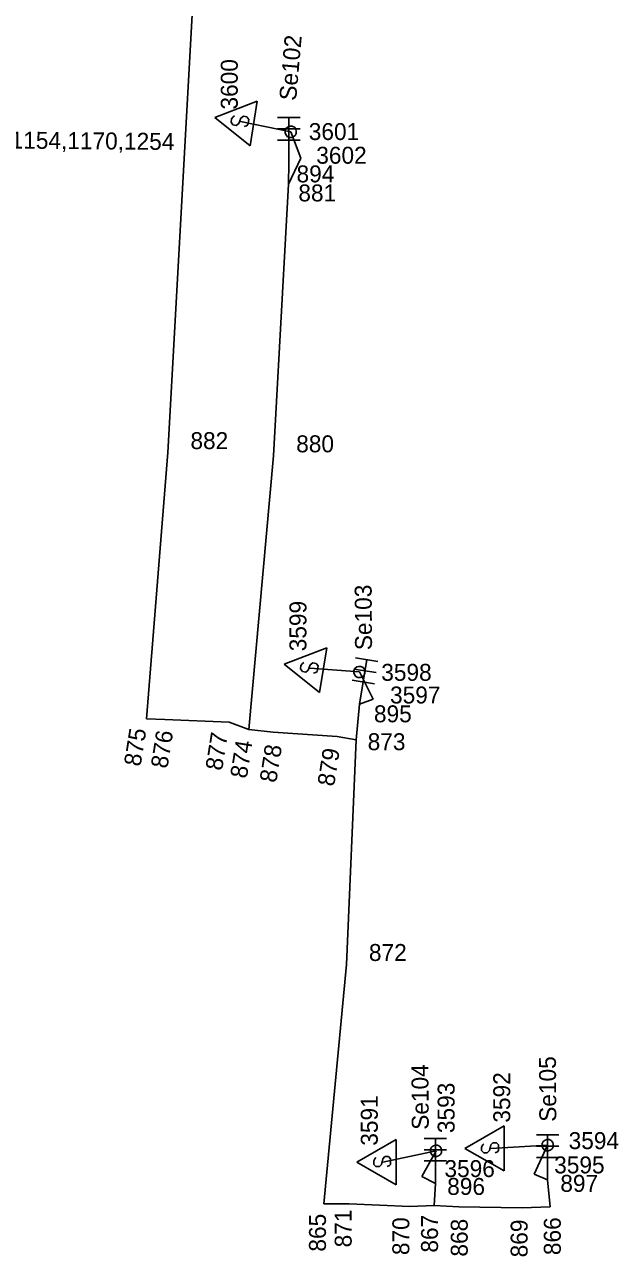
# Model space of a CAD drawing. Extents: x -535557 to -534097, y -1142175 to -1136716.
# Drawn here: x -534388.9 to -534362.6, y -1140251.1 to -1140196.6 of the extents above; entities that cross this region are included whole.
import ezdxf

# ---------------------------------------------------------------- set-up
doc = ezdxf.new("R2010")
doc.units = 0
doc.layers.add('Default', color=7, linetype='Continuous')
doc.layers.add('SS_SZDC', color=7, linetype='Continuous')

# ---------------------------------------------------------------- blocks, each defined once
blk = doc.blocks.new('POINT_DISPLAY')
at = {"layer": 'Default'}
blk.add_line((0, 0), (0, 0), dxfattribs=at)

msp = doc.modelspace()

# ---------------------------------------------------------------- linework, layer by layer
at = {"layer": 'SS_SZDC'}
for p, q in [((-534381.079, -1140188.219), (-534382.59, -1140215.559)), ((-534378.63, -1140200.016), (-534380.515, -1140200.73)), ((-534378.943, -1140201.991), (-534378.63, -1140200.016)), ((-534380.515, -1140200.73), (-534378.943, -1140201.991)), ((-534379.702, -1140200.707), (-534379.767, -1140200.798)), ((-534379.645, -1140200.665), (-534379.702, -1140200.707)), ((-534379.356, -1140200.761), (-534379.242, -1140200.678)), ((-534379.242, -1140200.678), (-534379.093, -1140200.702)), ((-534379.093, -1140200.702), (-534379.01, -1140200.816)), ((-534379.767, -1140200.798), (-534379.79, -1140200.946)), ((-534379.79, -1140200.946), (-534379.707, -1140201.06)), ((-534379.707, -1140201.06), (-534379.559, -1140201.084)), ((-534379.559, -1140201.084), (-534379.445, -1140201)), ((-534379.445, -1140201), (-534379.356, -1140200.761)), ((-534377.149, -1140201.37), (-534379.38, -1140200.909)), ((-534379.107, -1140201.105), (-534379.213, -1140201.138)), ((-534379.049, -1140201.063), (-534379.107, -1140201.105)), ((-534379.01, -1140200.816), (-534379.049, -1140201.063)), ((-534377.739, -1140200.739), (-534376.739, -1140200.739)), ((-534377.739, -1140201.239), (-534376.739, -1140201.239)), ((-534377.395, -1140201.301), (-534377.35, -1140201.211)), ((-534377.35, -1140201.211), (-534377.26, -1140201.145)), ((-534377.26, -1140201.145), (-534377.192, -1140201.123)), ((-534377.239, -1140202.739), (-534377.239, -1140200.739)), ((-534377.192, -1140201.123), (-534377.081, -1140201.124)), ((-534377.081, -1140201.124), (-534376.991, -1140201.169)), ((-534376.991, -1140201.169), (-534376.925, -1140201.259)), ((-534376.925, -1140201.259), (-534376.903, -1140201.327)), ((-534377.739, -1140201.739), (-534376.739, -1140201.739)), ((-534377.396, -1140201.412), (-534377.395, -1140201.301)), ((-534377.374, -1140201.48), (-534377.396, -1140201.412)), ((-534377.308, -1140201.57), (-534377.374, -1140201.48)), ((-534377.218, -1140201.615), (-534377.308, -1140201.57)), ((-534377.107, -1140201.616), (-534377.218, -1140201.615)), ((-534376.71, -1140202.53), (-534377.149, -1140201.37)), ((-534377.039, -1140201.594), (-534377.107, -1140201.616)), ((-534376.949, -1140201.528), (-534377.039, -1140201.594)), ((-534376.904, -1140201.438), (-534376.949, -1140201.528)), ((-534376.903, -1140201.327), (-534376.904, -1140201.438)), ((-534377.25, -1140203.69), (-534376.71, -1140202.53)), ((-534377.239, -1140202.739), (-534377.25, -1140203.69)), ((-534377.25, -1140203.69), (-534377.909, -1140215.7)), ((-534382.59, -1140215.559), (-534383.529, -1140227.35)), ((-534377.909, -1140215.7), (-534379, -1140227.809)), ((-534375.56, -1140224.206), (-534377.445, -1140224.92)), ((-534375.873, -1140226.181), (-534375.56, -1140224.206)), ((-534374.28, -1140224.646), (-534373.293, -1140224.802)), ((-534377.445, -1140224.92), (-534375.873, -1140226.181)), ((-534376.697, -1140224.988), (-534376.72, -1140225.136)), ((-534376.72, -1140225.136), (-534376.637, -1140225.25)), ((-534376.632, -1140224.897), (-534376.697, -1140224.988)), ((-534376.637, -1140225.25), (-534376.489, -1140225.274)), ((-534376.575, -1140224.855), (-534376.632, -1140224.897)), ((-534376.489, -1140225.274), (-534376.375, -1140225.19)), ((-534376.375, -1140225.19), (-534376.286, -1140224.951)), ((-534374.109, -1140225.27), (-534376.31, -1140225.1)), ((-534376.286, -1140224.951), (-534376.172, -1140224.868)), ((-534376.172, -1140224.868), (-534376.023, -1140224.892)), ((-534375.979, -1140225.253), (-534376.037, -1140225.295)), ((-534376.023, -1140224.892), (-534375.94, -1140225.006)), ((-534375.94, -1140225.006), (-534375.979, -1140225.253)), ((-534374.359, -1140225.14), (-534373.371, -1140225.296)), ((-534374.356, -1140225.312), (-534374.355, -1140225.201)), ((-534374.355, -1140225.201), (-534374.31, -1140225.111)), ((-534374.31, -1140225.111), (-534374.22, -1140225.045)), ((-534374.22, -1140225.045), (-534374.152, -1140225.023)), ((-534374.152, -1140225.023), (-534374.041, -1140225.024)), ((-534374.1, -1140226.7), (-534373.787, -1140224.724)), ((-534374.041, -1140225.024), (-534373.951, -1140225.069)), ((-534373.951, -1140225.069), (-534373.885, -1140225.159)), ((-534373.885, -1140225.159), (-534373.863, -1140225.227)), ((-534373.863, -1140225.227), (-534373.864, -1140225.338)), ((-534376.037, -1140225.295), (-534376.143, -1140225.328)), ((-534374.437, -1140225.634), (-534373.449, -1140225.79)), ((-534374.334, -1140225.38), (-534374.356, -1140225.312)), ((-534374.268, -1140225.47), (-534374.334, -1140225.38)), ((-534374.178, -1140225.515), (-534374.268, -1140225.47)), ((-534374.067, -1140225.516), (-534374.178, -1140225.515)), ((-534373.5, -1140226.469), (-534374.109, -1140225.27)), ((-534373.999, -1140225.494), (-534374.067, -1140225.516)), ((-534373.909, -1140225.428), (-534373.999, -1140225.494)), ((-534373.864, -1140225.338), (-534373.909, -1140225.428)), ((-534374.25, -1140228.28), (-534374.1, -1140226.7)), ((-534374.1, -1140226.7), (-534373.5, -1140226.469)), ((-534383.529, -1140227.35), (-534382.729, -1140227.379)), ((-534382.729, -1140227.379), (-534379.869, -1140227.489)), ((-534379.869, -1140227.489), (-534379, -1140227.809)), ((-534379, -1140227.809), (-534377.93, -1140227.93)), ((-534377.93, -1140227.93), (-534375.09, -1140228.12)), ((-534375.09, -1140228.12), (-534374.25, -1140228.28)), ((-534374.25, -1140228.28), (-534374.689, -1140238.209)), ((-534374.689, -1140238.209), (-534375.689, -1140248.799)), ((-534367.7, -1140245.35), (-534369.45, -1140246.35)), ((-534367.7, -1140247.35), (-534367.7, -1140245.35)), ((-534372.479, -1140245.959), (-534374.229, -1140246.959)), ((-534372.479, -1140247.959), (-534372.479, -1140245.959)), ((-534371.25, -1140245.909), (-534370.25, -1140245.909)), ((-534370.75, -1140247.909), (-534370.75, -1140245.909)), ((-534366.279, -1140245.75), (-534365.279, -1140245.75)), ((-534365.89, -1140245.985), (-534365.822, -1140245.963)), ((-534365.822, -1140245.963), (-534365.711, -1140245.964)), ((-534365.779, -1140247.75), (-534365.779, -1140245.75)), ((-534365.711, -1140245.964), (-534365.621, -1140246.009)), ((-534370.72, -1140246.459), (-534373.079, -1140246.959)), ((-534371.35, -1140247.6), (-534370.72, -1140246.459)), ((-534371.25, -1140246.409), (-534370.25, -1140246.409)), ((-534370.966, -1140246.502), (-534370.965, -1140246.391)), ((-534370.944, -1140246.57), (-534370.966, -1140246.502)), ((-534370.965, -1140246.391), (-534370.92, -1140246.301)), ((-534370.92, -1140246.301), (-534370.83, -1140246.235)), ((-534370.83, -1140246.235), (-534370.762, -1140246.213)), ((-534370.762, -1140246.213), (-534370.651, -1140246.214)), ((-534370.651, -1140246.214), (-534370.561, -1140246.259)), ((-534370.561, -1140246.259), (-534370.495, -1140246.349)), ((-534370.495, -1140246.349), (-534370.473, -1140246.417)), ((-534370.473, -1140246.417), (-534370.474, -1140246.528)), ((-534369.45, -1140246.35), (-534367.7, -1140247.35)), ((-534368.65, -1140246.2), (-534368.7, -1140246.3)), ((-534368.7, -1140246.3), (-534368.7, -1140246.45)), ((-534368.7, -1140246.45), (-534368.6, -1140246.55)), ((-534368.6, -1140246.15), (-534368.65, -1140246.2)), ((-534368.45, -1140246.55), (-534368.35, -1140246.45)), ((-534368.35, -1140246.45), (-534368.3, -1140246.2)), ((-534368.3, -1140246.2), (-534368.2, -1140246.1)), ((-534365.779, -1140246.209), (-534368.3, -1140246.35)), ((-534368.2, -1140246.1), (-534368.05, -1140246.1)), ((-534368, -1140246.5), (-534368.1, -1140246.55)), ((-534368.05, -1140246.1), (-534367.95, -1140246.2)), ((-534367.95, -1140246.45), (-534368, -1140246.5)), ((-534367.95, -1140246.2), (-534367.95, -1140246.45)), ((-534366.38, -1140247.489), (-534365.779, -1140246.209)), ((-534366.279, -1140246.25), (-534365.279, -1140246.25)), ((-534366.026, -1140246.252), (-534366.025, -1140246.141)), ((-534366.004, -1140246.32), (-534366.026, -1140246.252)), ((-534366.025, -1140246.141), (-534365.98, -1140246.051)), ((-534365.938, -1140246.41), (-534366.004, -1140246.32)), ((-534365.98, -1140246.051), (-534365.89, -1140245.985)), ((-534365.848, -1140246.455), (-534365.938, -1140246.41)), ((-534365.737, -1140246.456), (-534365.848, -1140246.455)), ((-534365.669, -1140246.434), (-534365.737, -1140246.456)), ((-534365.579, -1140246.368), (-534365.669, -1140246.434)), ((-534365.621, -1140246.009), (-534365.555, -1140246.099)), ((-534365.534, -1140246.278), (-534365.579, -1140246.368)), ((-534365.555, -1140246.099), (-534365.533, -1140246.167)), ((-534365.533, -1140246.167), (-534365.534, -1140246.278)), ((-534374.229, -1140246.959), (-534372.479, -1140247.959)), ((-534373.429, -1140246.809), (-534373.479, -1140246.909)), ((-534373.479, -1140246.909), (-534373.479, -1140247.059)), ((-534373.479, -1140247.059), (-534373.379, -1140247.159)), ((-534373.379, -1140246.759), (-534373.429, -1140246.809)), ((-534373.229, -1140247.159), (-534373.129, -1140247.059)), ((-534373.129, -1140247.059), (-534373.079, -1140246.809)), ((-534373.079, -1140246.809), (-534372.979, -1140246.709)), ((-534372.979, -1140246.709), (-534372.829, -1140246.709)), ((-534372.829, -1140246.709), (-534372.729, -1140246.809)), ((-534372.729, -1140247.059), (-534372.779, -1140247.109)), ((-534372.729, -1140246.809), (-534372.729, -1140247.059)), ((-534371.25, -1140246.909), (-534370.25, -1140246.909)), ((-534370.878, -1140246.66), (-534370.944, -1140246.57)), ((-534370.788, -1140246.705), (-534370.878, -1140246.66)), ((-534370.677, -1140246.706), (-534370.788, -1140246.705)), ((-534370.609, -1140246.684), (-534370.677, -1140246.706)), ((-534370.519, -1140246.618), (-534370.609, -1140246.684)), ((-534370.474, -1140246.528), (-534370.519, -1140246.618)), ((-534368.6, -1140246.55), (-534368.45, -1140246.55)), ((-534366.279, -1140246.75), (-534365.279, -1140246.75)), ((-534373.379, -1140247.159), (-534373.229, -1140247.159)), ((-534372.779, -1140247.109), (-534372.879, -1140247.159)), ((-534370.75, -1140247.909), (-534371.35, -1140247.6)), ((-534365.779, -1140247.75), (-534366.38, -1140247.489)), ((-534370.75, -1140247.909), (-534370.8, -1140248.879)), ((-534365.67, -1140248.94), (-534365.779, -1140247.75)), ((-534375.689, -1140248.799), (-534374.569, -1140248.799)), ((-534374.569, -1140248.799), (-534371.88, -1140248.93)), ((-534371.88, -1140248.93), (-534370.8, -1140248.879)), ((-534370.8, -1140248.879), (-534369.71, -1140248.94)), ((-534369.71, -1140248.94), (-534366.909, -1140248.979)), ((-534366.909, -1140248.979), (-534365.67, -1140248.94))]:
    msp.add_line(p, q, dxfattribs=at)

# ---------------------------------------------------------------- block references
for p in [(-534379.38, -1140200.909), (-534377.149, -1140201.37), (-534377.149, -1140201.37), (-534377.239, -1140202.739), (-534376.71, -1140202.53), (-534377.25, -1140203.69), (-534382.59, -1140215.559), (-534377.909, -1140215.7), (-534376.31, -1140225.1), (-534374.109, -1140225.27), (-534374.109, -1140225.27), (-534374.1, -1140226.7), (-534373.5, -1140226.469), (-534383.529, -1140227.35), (-534382.729, -1140227.379), (-534379.869, -1140227.489), (-534379, -1140227.809), (-534377.93, -1140227.93), (-534375.09, -1140228.12), (-534374.25, -1140228.28), (-534374.689, -1140238.209), (-534370.72, -1140246.459), (-534370.72, -1140246.459), (-534368.3, -1140246.35), (-534365.779, -1140246.209), (-534365.779, -1140246.209), (-534373.079, -1140246.959), (-534371.35, -1140247.6), (-534366.38, -1140247.489), (-534370.75, -1140247.909), (-534365.779, -1140247.75), (-534375.689, -1140248.799), (-534374.569, -1140248.799), (-534371.88, -1140248.93), (-534370.8, -1140248.879), (-534369.71, -1140248.94), (-534366.909, -1140248.979), (-534365.67, -1140248.94)]:
    msp.add_blockref('POINT_DISPLAY', p, dxfattribs=at)

# ---------------------------------------------------------------- texts
for s, height, rotation, p in [('Se102', 0.75, 84.9756, (-534376.915, -1140200.009)), ('3600', 0.75, 90, (-534379.496, -1140200.383)), ('sp.1154,1170,1254', 0.74999, 359.4757, (-534390.89, -1140202.095)), ('Se103', 0.75, 90.3756, (-534373.552, -1140224.304)), ('3599', 0.75, 90, (-534376.457, -1140224.355)), ('875', 0.75, 81, (-534383.799, -1140229.476)), ('876', 0.75, 81, (-534382.612, -1140229.569)), ('877', 0.75, 81, (-534380.191, -1140229.662)), ('874', 0.75, 81, (-534379.098, -1140230.011)), ('878', 0.75, 81, (-534377.794, -1140230.197)), ('879', 0.75, 81, (-534375.235, -1140230.36)), ('Se104', 0.75, 90.3756, (-534371.041, -1140245.527)), ('Se105', 0.75, 90.3756, (-534365.395, -1140245.173)), ('3592', 0.75, 90, (-534367.436, -1140245.214)), ('3593', 0.75, 90, (-534369.898, -1140245.676)), ('3591', 0.75, 90, (-534373.299, -1140246.234)), ('871', 0.75, 90, (-534374.454, -1140250.732)), ('865', 0.75, 90, (-534375.592, -1140250.92)), ('870', 0.75, 90, (-534371.903, -1140251.075)), ('867', 0.75, 90, (-534370.633, -1140250.964)), ('868', 0.75, 90, (-534369.318, -1140251.141)), ('869', 0.75, 90, (-534366.667, -1140251.174)), ('866', 0.75, 90, (-534365.198, -1140251.075))]:
    msp.add_text(s, height=height, rotation=rotation, dxfattribs=at).set_placement(p)
for s, p in [('3601', (-534376.353, -1140201.732)), ('3602', (-534376.02, -1140202.78)), ('894', (-534376.893, -1140203.605)), ('881', (-534376.813, -1140204.447)), ('882', (-534381.59, -1140215.409)), ('880', (-534376.909, -1140215.55)), ('3598', (-534373.144, -1140225.662)), ('3597', (-534372.754, -1140226.665)), ('895', (-534373.467, -1140227.497)), ('873', (-534373.745, -1140228.731)), ('872', (-534373.689, -1140238.059)), ('3594', (-534364.851, -1140246.384)), ('3596', (-534370.347, -1140247.622)), ('3595', (-534365.49, -1140247.459)), ('897', (-534365.218, -1140248.275)), ('896', (-534370.225, -1140248.411))]:
    msp.add_text(s, height=0.75, dxfattribs=at).set_placement(p)

doc.saveas('drawing.dxf')
